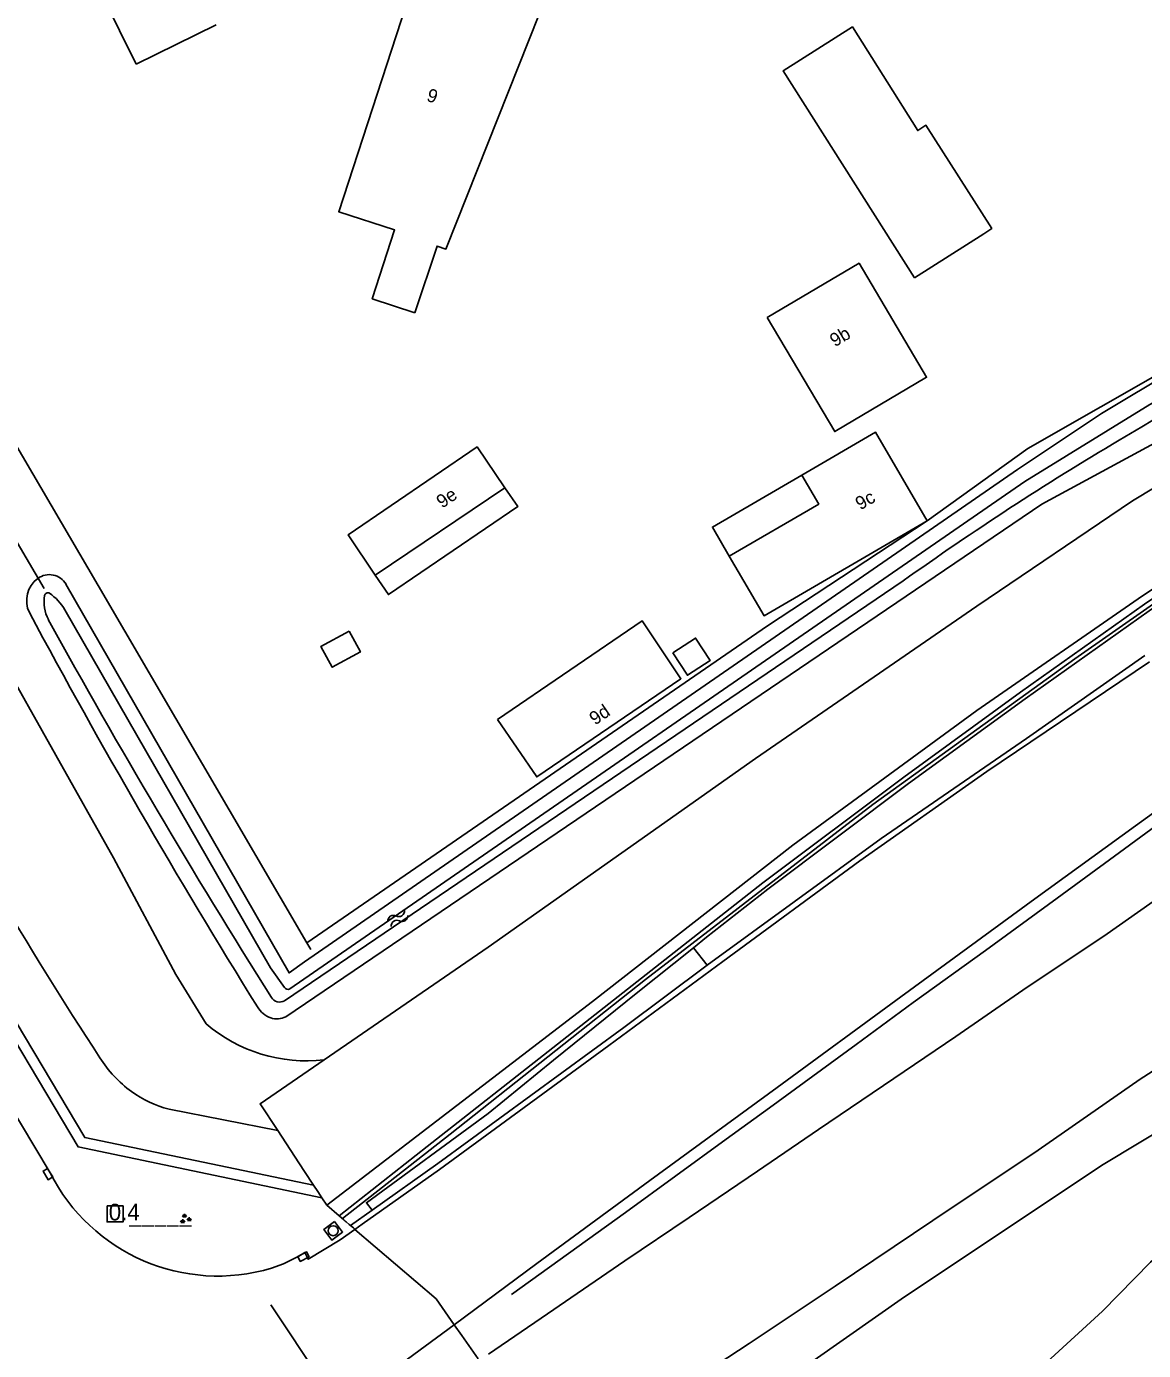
# Model space of a CAD drawing. Extents: x 135999 to 138000, y 396000 to 398501.
# Drawn here: x 137444 to 137527.8, y 397129.6 to 397229 of the extents above; entities that cross this region are included whole.
import ezdxf

# ---------------------------------------------------------------- set-up
doc = ezdxf.new("R2010")
doc.units = 0
for name, color, linetype in [('gg-afsc-hekwerk', 7, 'Continuous'), ('gg-afsc-muur', 7, 'Continuous'), ('gg-anno-huisnummerreeks BGT', 7, 'Continuous'), ('gg-bbg-bijgebouw', 7, 'Continuous'), ('gg-bbg-gedigitaliseerde bebouwing', 7, 'Continuous'), ('gg-bbg-gedigitaliseerde bijgebouw', 7, 'Continuous'), ('gg-bbg-hoofdgebouw', 7, 'Continuous'), ('gg-bbg-luifel en loopbrug', 7, 'Continuous'), ('gg-knt-BGT kruinlijn', 7, 'Continuous'), ('gg-knt-bovenkant onderkant talud', 7, 'Continuous'), ('gg-knt-bronhoudergrens', 7, 'Continuous'), ('gg-knt-onverhard', 7, 'Continuous'), ('gg-knt-verharding', 7, 'Continuous'), ('gg-kntw-bovenkant insteek waterloop', 7, 'Continuous'), ('gg-kntw-waterlijn', 7, 'Continuous'), ('gg-kwrk-duiker nz buis', 7, 'Continuous'), ('gg-kwrk-kunstwerk', 7, 'Continuous'), ('gt-anno-nummer hm paal', 7, 'Continuous'), ('gt-grn-groengrens', 7, 'Continuous'), ('gt-knt-geleideconstructie', 7, 'Continuous'), ('gt-knt-lijn portaal', 7, 'Continuous'), ('gt-symb-groenvak', 7, 'Continuous'), ('gt-symb-hm paal', 7, 'Continuous'), ('gt-symb-kolk', 7, 'Continuous'), ('gt-symb-rioolschacht', 7, 'Continuous'), ('gt-symb-watersymbool', 7, 'Continuous'), ('gx-grn-maaiveld', 7, 'Continuous')]:
    doc.layers.add(name, color=color, linetype=linetype)

# ---------------------------------------------------------------- blocks, each defined once
blk = doc.blocks.new('gt0-WA')
at = {"layer": 'gt-symb-watersymbool'}
for centre, start, end in [((-0.323, 0.022), 28.07249, 151.92751), ((0.427, 0.422), 208.07248, 331.92751), ((-0.323, -0.428), 28.07249, 151.92751), ((0.427, -0.028), 208.07248, 331.92751)]:
    blk.add_arc(centre, 0.425, start, end, dxfattribs=at)
blk = doc.blocks.new('gt0-GRVAK')
at = {"layer": 'gt-symb-groenvak'}
for p, q in [((-0.11, 0.189), (-0.228, 0.24)), ((-0.182, 0.153), (0.088, 0.153)), ((-0.091, 0.211), (-0.156, 0.322)), ((-0.047, 0.214), (-0.047, 0.393)), ((-0.004, 0.211), (0.061, 0.322)), ((0.015, 0.189), (0.133, 0.24)), ((0.262, -0.052), (0.197, 0.059)), ((0.305, -0.049), (0.305, 0.13)), ((0.349, -0.052), (0.414, 0.059)), ((-0.245, -0.228), (-0.363, -0.177)), ((-0.318, -0.264), (-0.047, -0.264)), ((-0.226, -0.206), (-0.291, -0.095)), ((-0.183, -0.203), (-0.183, -0.024)), ((-0.139, -0.206), (-0.074, -0.095)), ((-0.12, -0.228), (-0.002, -0.177)), ((0.243, -0.074), (0.125, -0.023)), ((0.17, -0.11), (0.441, -0.11)), ((0.368, -0.074), (0.486, -0.023))]:
    blk.add_line(p, q, dxfattribs=at)
blk = doc.blocks.new('gt0-HMpaal')
at = {"layer": 'gt-symb-hm paal'}
blk.add_lwpolyline([(-0.6, 0.6), (0.6, 0.6), (0.6, -0.6), (-0.6, -0.6)], close=True, dxfattribs=at)
blk = doc.blocks.new('gt0-KOLK')
at = {"layer": 'gt-symb-kolk'}
blk.add_lwpolyline([(0, 0), (0.375, 0), (0.375, 0.4), (-0.375, 0.4), (-0.375, 0), (0, 0)], dxfattribs=at)
blk = doc.blocks.new('gt0-RS')
at = {"layer": 'gt-symb-rioolschacht'}
blk.add_lwpolyline([(-0.5, -0.5), (0.5, -0.5), (0.5, 0.5), (-0.5, 0.5)], close=True, dxfattribs=at)
blk.add_circle((0, 0), 0.375, dxfattribs=at)

msp = doc.modelspace()

# ---------------------------------------------------------------- linework, layer by layer
at = {"layer": 'gg-afsc-hekwerk'}
msp.add_line((137465.319, 397159.727), (137465.034, 397160.215), dxfattribs=at)
msp.add_lwpolyline([(137465.034, 397160.215), (137449.368, 397187.026), (137428.186, 397223.193), (137426.603, 397225.867)], dxfattribs=at)
at = {"layer": 'gg-afsc-muur'}
msp.add_lwpolyline([(137570.327, 397207.702), (137564.914, 397205.563), (137560.34, 397203.6), (137554.53, 397201.069), (137549.491, 397198.505), (137543.606, 397195.361), (137537.519, 397191.611), (137531.095, 397187.45), (137522.622, 397181.536), (137507.468, 397170.598), (137490.436, 397157.468), (137475.779, 397145.868), (137467.692, 397139.529)], dxfattribs=at)
at = {"layer": 'gg-bbg-bijgebouw'}
for points in [[(137468.197, 397183.602), (137469.044, 397182.039), (137466.925, 397180.891), (137466.078, 397182.454), (137468.197, 397183.602)], [(137492.473, 397181.972), (137494.179, 397183.082), (137495.275, 397181.397), (137493.569, 397180.287), (137492.473, 397181.972)]]:
    msp.add_lwpolyline(points, dxfattribs=at)
at = {"layer": 'gg-bbg-gedigitaliseerde bebouwing'}
msp.add_lwpolyline([(137473.91, 397234.97), (137483.255, 397231.921), (137475.451, 397212.269), (137474.787, 397212.49), (137473.12, 397207.48)], dxfattribs=at)
at = {"layer": 'gg-bbg-gedigitaliseerde bijgebouw'}
msp.add_lwpolyline([(137510.609, 397210.118), (137500.754, 397225.637), (137505.941, 397228.93), (137510.843, 397221.151), (137511.455, 397221.553), (137516.393, 397213.818), (137515.795, 397213.412), (137510.609, 397210.118)], dxfattribs=at)
at = {"layer": 'gg-bbg-hoofdgebouw'}
msp.add_line((137479.884, 397194.353), (137470.142, 397187.806), dxfattribs=at)
for points in [[(137473.91, 397234.97), (137467.42, 397215.06), (137471.61, 397213.7), (137469.93, 397208.54), (137473.12, 397207.48)], [(137499.563, 397207.121), (137506.448, 397211.195), (137511.509, 397202.643), (137504.624, 397198.569), (137499.563, 397207.121)], [(137502.154, 397195.306), (137507.678, 397198.518), (137511.545, 397191.869)], [(137479.884, 397194.353), (137477.797, 397197.417), (137468.115, 397190.821), (137470.142, 397187.806)], [(137496.713, 397189.236), (137503.42, 397193.129), (137502.154, 397195.306)], [(137496.713, 397189.236), (137499.315, 397184.76), (137511.545, 397191.869)], [(137479.329, 397176.978), (137482.267, 397172.663), (137493.085, 397180.028), (137490.178, 397184.364), (137479.329, 397176.978)]]:
    msp.add_lwpolyline(points, dxfattribs=at)
at = {"layer": 'gg-bbg-luifel en loopbrug'}
for points in [[(137502.154, 397195.306), (137495.45, 397191.408), (137496.713, 397189.236)], [(137479.884, 397194.353), (137480.841, 397192.948), (137471.141, 397186.339), (137470.142, 397187.806)]]:
    msp.add_lwpolyline(points, dxfattribs=at)
at = {"layer": 'gg-knt-BGT kruinlijn'}
for p, q in [((137527.71, 397186.245), (137538.625, 397193.434)), ((137515.29, 397177.651), (137527.71, 397186.245)), ((137501.465, 397167.551), (137515.29, 397177.651)), ((137486.443, 397155.82), (137501.465, 397167.551)), ((137486.443, 397155.82), (137466.518, 397140.533)), ((137536.364, 397150.588), (137524.761, 397143.579)), ((137462.84, 397146.133), (137454.687, 397147.742)), ((137524.761, 397143.579), (137509.843, 397133.673)), ((137509.843, 397133.673), (137500.789, 397127.328))]:
    msp.add_line(p, q, dxfattribs=at)
for centre, radius, start, end in [((137745.656, 397344.198), 353.277, 208.13517, 213.03723), ((137457.354, 397156.554), 9.289, 212.25085, 233.77836), ((137456.668, 397155.663), 8.165, 233.97035, 255.9603)]:
    msp.add_arc(centre, radius, start, end, dxfattribs=at)
at = {"layer": 'gg-knt-bovenkant onderkant talud'}
for points in [[(137424.313, 397216.458), (137437.522, 397189.694), (137450.51, 397166.595), (137455.195, 397157.837), (137457.466, 397154.146)], [(137515.281, 397185.469), (137498.685, 397174.055), (137478.614, 397159.893), (137466.315, 397151.45)]]:
    msp.add_lwpolyline(points, dxfattribs=at)
msp.add_arc((137464.957, 397162.862), 11.492, 229.32273, 276.78875, dxfattribs=at)
at = {"layer": 'gg-knt-bronhoudergrens'}
msp.add_lwpolyline([(137462.84, 397146.133), (137461.513, 397148.153), (137466.315, 397151.45)], dxfattribs=at)
at = {"layer": 'gg-knt-onverhard'}
for p, q in [((137449.616, 397231.395), (137452.212, 397226.139)), ((137452.212, 397226.139), (137458.211, 397229.097))]:
    msp.add_line(p, q, dxfattribs=at)
at = {"layer": 'gg-knt-verharding'}
msp.add_line((137476.081, 397131.567), (137463.886, 397122.604), dxfattribs=at)
for points in [[(137406.199, 397209.959), (137415.613, 397193.827), (137425.812, 397176.483), (137435.771, 397159.668), (137445.77, 397142.978)], [(137462.377, 397135.815), (137463.282, 397136.151), (137464.421, 397136.717), (137464.678, 397136.852), (137464.882, 397136.978), (137465.112, 397136.486), (137467.521, 397137.928), (137468.633, 397138.725)]]:
    msp.add_lwpolyline(points, dxfattribs=at)
msp.add_arc((137458.342, 397149.293), 14.069, 206.67019, 286.66641, dxfattribs=at)
at = {"layer": 'gg-kntw-bovenkant insteek waterloop'}
msp.add_line((137464.843, 397158.788), (137518.33, 397195.716), dxfattribs=at)
for points in [[(137463.441, 397154.669), (137520.149, 397193.136), (137550.021, 397209.297), (137570.177, 397216.703), (137589.301, 397220.869), (137597.654, 397222.546), (137597.022, 397226.184)], [(137518.33, 397195.716), (137524.633, 397199.923), (137530.178, 397203.26), (137535.751, 397206.448), (137549.099, 397212.889)], [(137446.958, 397187.131), (137463.694, 397157.964), (137464.843, 397158.788)]]:
    msp.add_lwpolyline(points, dxfattribs=at)
for centre, radius, start, end in [((137445.709, 397186.387), 1.454, 30.77514, 126.29185), ((137446.082, 397185.888), 2.078, 126.44727, 205.62717), ((137918.655, 397439.77), 538.528, 208.23611, 211.87219), ((137462.966, 397156.371), 1.903, 210.24072, 250.03484), ((137462.773, 397156.009), 1.497, 252.24034, 296.50254)]:
    msp.add_arc(centre, radius, start, end, dxfattribs=at)
at = {"layer": 'gg-kntw-waterlijn'}
msp.add_line((137463.348, 397155.875), (137509.741, 397187.364), dxfattribs=at)
for points in [[(137463.759, 397156.764), (137518.885, 397194.824), (137528.252, 397200.594), (137538.927, 397206.404)], [(137446.874, 397185.189), (137462.288, 397158.352), (137463.342, 397156.867)]]:
    msp.add_lwpolyline(points, dxfattribs=at)
for centre, radius, start, end in [((137639.57, 397010.045), 219.561, 112.983, 121.16029), ((137642.95, 397000.576), 229.422, 120.65888, 125.49482), ((137448.162, 397185.785), 2.848, 169.98215, 207.39572), ((137445.602, 397186.228), 0.251, 62.83042, 167.98502), ((137443.514, 397183.27), 3.869, 29.73175, 55.29737), ((137924.33, 397448.023), 546.451, 208.83518, 212.2869), ((137462.989, 397156.501), 0.722, 210.8387, 299.85286), ((137463.607, 397157.043), 0.318, 213.60751, 298.64352)]:
    msp.add_arc(centre, radius, start, end, dxfattribs=at)
at = {"layer": 'gg-kwrk-duiker nz buis'}
msp.add_lwpolyline([(137445.313, 397186.805), (137421.609, 397227.151), (137425.676, 397227.843)], dxfattribs=at)
at = {"layer": 'gg-kwrk-kunstwerk'}
for points in [[(137466.157, 397141.083), (137447.862, 397144.905), (137440.018, 397158.071), (137440.551, 397158.388)], [(137465.535, 397142.03), (137448.369, 397145.616), (137440.705, 397158.48), (137440.551, 397158.388)]]:
    msp.add_lwpolyline(points, dxfattribs=at)
at = {"layer": 'gt-grn-groengrens'}
for p, q in [((137511.545, 397191.869), (137519.098, 397197.306)), ((137511.545, 397191.869), (137499.574, 397184.005)), ((137499.574, 397184.005), (137465.034, 397160.215))]:
    msp.add_line(p, q, dxfattribs=at)
msp.add_lwpolyline([(137547.744, 397212.939), (137535.693, 397206.787), (137519.098, 397197.306)], dxfattribs=at)
at = {"layer": 'gt-knt-geleideconstructie'}
msp.add_lwpolyline([(137480.372, 397133.826), (137488.927, 397139.982), (137496.476, 397145.483), (137499.715, 397147.843), (137506.217, 397152.581), (137510.514, 397155.736), (137515.922, 397159.647), (137521.302, 397163.578), (137525.614, 397166.728), (137529.918, 397169.905), (137536.396, 397174.577), (137541.896, 397178.305), (137547.546, 397181.873)], dxfattribs=at)
at = {"layer": 'gt-knt-lijn portaal'}
msp.add_line((137468.163, 397124.319), (137462.327, 397133.062), dxfattribs=at)
at = {"layer": 'gx-grn-maaiveld'}
for p, q in [((137494.014, 397159.85), (137494.998, 397160.638)), ((137494.014, 397159.85), (137495.042, 397158.532)), ((137465.535, 397142.03), (137465.836, 397141.571)), ((137465.836, 397141.571), (137466.157, 397141.083)), ((137466.157, 397141.083), (137466.518, 397140.533)), ((137466.518, 397140.533), (137467.443, 397139.742)), ((137468.299, 397139.01), (137469.918, 397140.159)), ((137468.299, 397139.01), (137468.201, 397139.094)), ((137468.633, 397138.725), (137468.598, 397138.755)), ((137468.633, 397138.725), (137474.718, 397133.522)), ((137476.081, 397131.567), (137474.718, 397133.522))]:
    msp.add_line(p, q, dxfattribs=at)
for points in [[(137564.315, 397211.411), (137554.283, 397207.659), (137551.863, 397206.641), (137546.051, 397204.251), (137537.291, 397199.595), (137526.963, 397193.372), (137515.281, 397185.469)], [(137467.443, 397139.742), (137474.056, 397144.94), (137483.469, 397152.338), (137499.232, 397164.729), (137509.807, 397172.657), (137518.56, 397179.015), (137527.856, 397185.614), (137534.406, 397189.994), (137541.409, 397194.361), (137547.272, 397197.692), (137552.347, 397200.327), (137557.951, 397202.936), (137564.226, 397205.637), (137570.144, 397207.914)], [(137570.801, 397207.519), (137564.452, 397205.081), (137558.196, 397202.388), (137552.612, 397199.789), (137547.559, 397197.165), (137541.716, 397193.845), (137534.732, 397189.49), (137528.197, 397185.12), (137518.91, 397178.528), (137510.163, 397172.174), (137499.597, 397164.253), (137494.998, 397160.638)], [(137583.419, 397199.948), (137578.801, 397198.198), (137572.403, 397195.476), (137567.054, 397193.104), (137561.153, 397190.333), (137556.402, 397187.936), (137552.428, 397185.754), (137546.611, 397182.301), (137542.856, 397179.943), (137537.611, 397176.462), (137533.764, 397173.75), (137527.181, 397169.001), (137519.64, 397163.509), (137509.584, 397156.172), (137500.302, 397149.374), (137490.758, 397142.384), (137482.278, 397136.171), (137476.081, 397131.567)], [(137468.633, 397138.725), (137469.172, 397139.114), (137474.966, 397143.218), (137487.672, 397152.524), (137496.23, 397158.819), (137506.494, 397166.381), (137516.027, 397173.076), (137528.234, 397181.301)], [(137495.042, 397158.532), (137508.094, 397168.058), (137519.01, 397175.536), (137527.881, 397181.774)], [(137532.39, 397166.034), (137525.049, 397160.899), (137518.736, 397156.673), (137513.71, 397153.19), (137509.041, 397150.031), (137503.409, 397146.212), (137498.815, 397143.097), (137493.705, 397139.612), (137488.883, 397136.357), (137483.08, 397132.4), (137478.643, 397129.374)], [(137494.813, 397105.487), (137496.511, 397107.935), (137501.85, 397112.79), (137520.52, 397128.762), (137524.707, 397132.583), (137528.298, 397136.255), (137534.839, 397141.991), (137542.995, 397147.447), (137551.932, 397153.096), (137558.886, 397158.317), (137565.421, 397162.058), (137571.885, 397164.459), (137577.656, 397163.299), (137584.125, 397162.424), (137587.825, 397161.307), (137593.731, 397160.06)], [(137494.014, 397159.85), (137489.725, 397156.414), (137483.521, 397151.406), (137478.622, 397147.422), (137469.496, 397140.725), (137469.918, 397140.159)], [(137469.918, 397140.159), (137474.854, 397143.663), (137488.806, 397153.861), (137495.042, 397158.532)], [(137529.943, 397151.537), (137527.533, 397150.002), (137519.867, 397144.662), (137511.977, 397139.379), (137504.661, 397134.462), (137498.205, 397130.154), (137494.196, 397127.536)], [(137462.84, 397146.133), (137464.431, 397143.711), (137465.428, 397142.193)], [(137465.428, 397142.193), (137465.476, 397142.121), (137465.535, 397142.03)], [(137467.909, 397139.344), (137467.79, 397139.445), (137467.443, 397139.742)], [(137468.201, 397139.094), (137467.978, 397139.285), (137467.909, 397139.344)], [(137468.598, 397138.755), (137468.513, 397138.828), (137468.299, 397139.01)], [(137476.081, 397131.567), (137476.638, 397130.769), (137477.864, 397129.014)]]:
    msp.add_lwpolyline(points, dxfattribs=at)

# ---------------------------------------------------------------- block references
at = {"layer": 'gt-symb-groenvak'}
msp.add_blockref('gt0-GRVAK', (137455.894, 397139.506), dxfattribs=at)
at = {"layer": 'gt-symb-hm paal'}
msp.add_blockref('gt0-HMpaal', (137450.638, 397139.88), dxfattribs=at)
at = {"layer": 'gt-symb-kolk'}
for p, rotation in [((137445.77, 397142.978), 120.9244590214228), ((137464.678, 397136.852), -152.23078730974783)]:
    msp.add_blockref('gt0-KOLK', p, dxfattribs=dict(at, rotation=rotation))
at = {"layer": 'gt-symb-rioolschacht', "rotation": -143.3364075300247}
msp.add_blockref('gt0-RS', (137467, 397138.624), dxfattribs=at)
at = {"layer": 'gt-symb-watersymbool', "rotation": 34.19864361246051}
msp.add_blockref('gt0-WA', (137471.804, 397162.02), dxfattribs=at)

# ---------------------------------------------------------------- texts
at = {"layer": 'gg-anno-huisnummerreeks BGT'}
for s, rotation, p in [('9', 341.9, (137473.937, 397223.4)), ('9b', 30.6, (137504.628, 397204.891)), ('9e', 34.3, (137475.174, 397192.782)), ('9c', 30.2, (137506.54, 397192.651)), ('9d', 34.2, (137486.643, 397176.515))]:
    msp.add_text(s, height=1, rotation=rotation, dxfattribs=at).set_placement(p)
at = {"layer": 'gt-anno-nummer hm paal'}
msp.add_text('0.4', height=1.25, dxfattribs=at).set_placement((137450.164, 397139.397))
at = {"layer": 'gt-symb-hm paal'}
msp.add_text('_____', height=1.25, dxfattribs=at).set_placement((137451.719, 397139.276))

doc.saveas('drawing.dxf')
